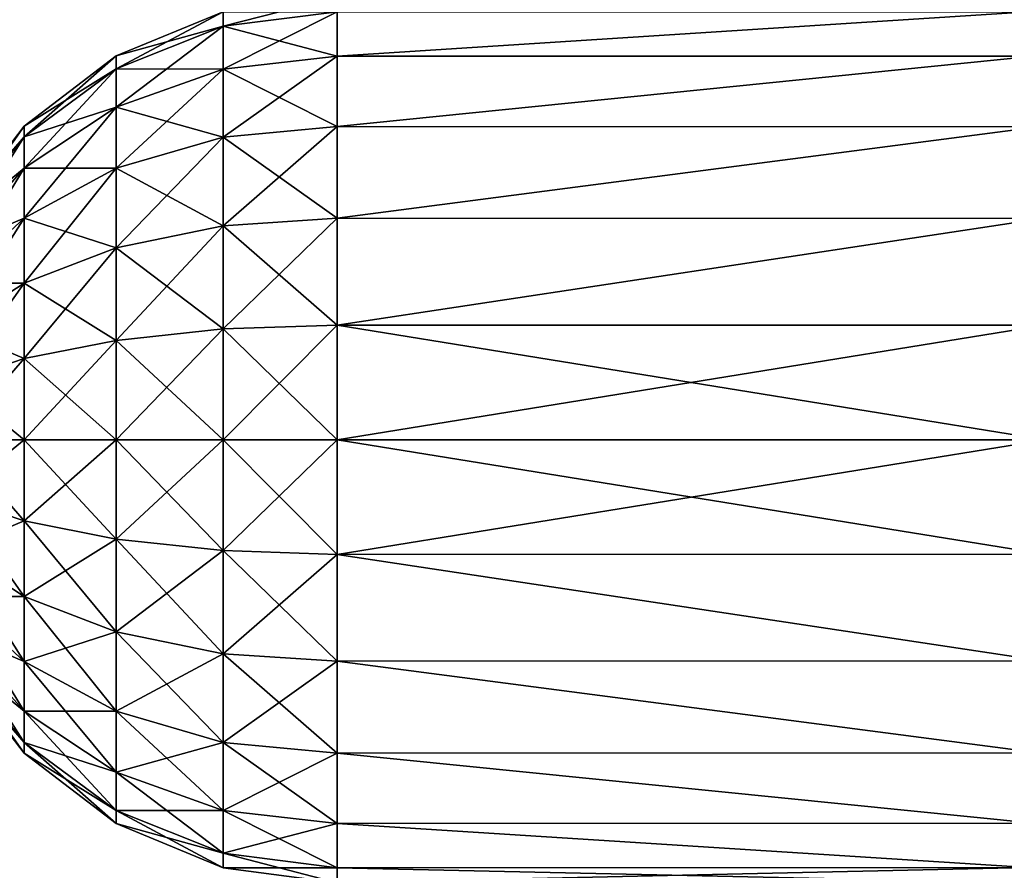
# Model space of a CAD drawing. Header units: millimetres. Extents: x -39 to 39, y -2 to 145.
# Tile 280 of 656: x -15.44 to -12.99, y 35.83 to 37.94. Entities that reach past the tile are written whole.
import ezdxf

# ---------------------------------------------------------------- set-up
doc = ezdxf.new("R2010")
doc.units = ezdxf.units.MM
doc.header["$LTSCALE"] = 65.185185
for name, color, linetype in [('633', 7, 'CONTINUOUS'), ('634', 7, 'CONTINUOUS'), ('637', 7, 'CONTINUOUS'), ('638', 7, 'CONTINUOUS')]:
    doc.layers.add(name, color=color, linetype=linetype)

msp = doc.modelspace()

# ---------------------------------------------------------------- linework, layer by layer
at = {"layer": '633', "linetype": 'Continuous'}
for points in [[(-14.65, 37.9625, -0.2847), (-12.9351, 37.9624, -0.2853), (-14.65, 37.8526, -0.55), (-14.65, 37.9625, -0.2847)], [(-12.9351, 37.9624, -0.2853), (-12.9211, 37.8522, -0.5507), (-14.65, 37.8526, -0.55), (-12.9351, 37.9624, -0.2853)], [(-14.65, 37.8526, -0.55), (-12.9211, 37.8522, -0.5507), (-14.65, 37.6778, -0.7778), (-14.65, 37.8526, -0.55)], [(-12.9211, 37.8522, -0.5507), (-12.9092, 37.6772, -0.7783), (-14.65, 37.6778, -0.7778), (-12.9211, 37.8522, -0.5507)], [(-14.65, 37.6778, -0.7778), (-12.9092, 37.6772, -0.7783), (-14.65, 37.45, -0.9526), (-14.65, 37.6778, -0.7778)], [(-12.9092, 37.6772, -0.7783), (-12.9001, 37.4493, -0.9529), (-14.65, 37.45, -0.9526), (-12.9092, 37.6772, -0.7783)], [(-14.65, 37.45, -0.9526), (-12.9001, 37.4493, -0.9529), (-14.65, 37.1847, -1.0625), (-14.65, 37.45, -0.9526)], [(-12.9001, 37.4493, -0.9529), (-12.8943, 37.1843, -1.0625), (-14.65, 37.1847, -1.0625), (-12.9001, 37.4493, -0.9529)], [(-12.8943, 37.1843, -1.0625), (-12.8924, 36.9, -1.0998), (-14.65, 37.1847, -1.0625), (-12.8943, 37.1843, -1.0625)], [(-14.65, 37.1847, -1.0625), (-12.8924, 36.9, -1.0998), (-14.65, 36.9, -1.1), (-14.65, 37.1847, -1.0625)], [(-12.8924, 36.9, -1.0998), (-12.8943, 36.6157, -1.0625), (-14.65, 36.9, -1.1), (-12.8924, 36.9, -1.0998)], [(-14.65, 36.9, -1.1), (-12.8943, 36.6157, -1.0625), (-14.65, 36.6153, -1.0625), (-14.65, 36.9, -1.1)], [(-12.8943, 36.6157, -1.0625), (-12.9001, 36.3507, -0.9529), (-14.65, 36.6153, -1.0625), (-12.8943, 36.6157, -1.0625)], [(-14.65, 36.6153, -1.0625), (-12.9001, 36.3507, -0.9529), (-14.65, 36.35, -0.9526), (-14.65, 36.6153, -1.0625)], [(-12.9001, 36.3507, -0.9529), (-12.9092, 36.1229, -0.7783), (-14.65, 36.35, -0.9526), (-12.9001, 36.3507, -0.9529)], [(-14.65, 36.35, -0.9526), (-12.9092, 36.1229, -0.7783), (-14.65, 36.1222, -0.7778), (-14.65, 36.35, -0.9526)], [(-12.9092, 36.1229, -0.7783), (-12.9211, 35.9478, -0.5507), (-14.65, 36.1222, -0.7778), (-12.9092, 36.1229, -0.7783)], [(-14.65, 36.1222, -0.7778), (-12.9211, 35.9478, -0.5507), (-14.65, 35.9474, -0.55), (-14.65, 36.1222, -0.7778)], [(-12.9211, 35.9478, -0.5507), (-12.9351, 35.8376, -0.2853), (-14.65, 35.9474, -0.55), (-12.9211, 35.9478, -0.5507)], [(-14.65, 35.9474, -0.55), (-12.9351, 35.8376, -0.2853), (-14.65, 35.8375, -0.2847), (-14.65, 35.9474, -0.55)], [(-12.9351, 35.8376, -0.2853), (-12.95, 35.8), (-14.65, 35.8375, -0.2847), (-12.9351, 35.8376, -0.2853)], [(-14.65, 35.8375, -0.2847), (-12.95, 35.8), (-14.65, 35.8), (-14.65, 35.8375, -0.2847)]]:
    msp.add_3dface(points, dxfattribs=at)
at = {"layer": '634', "linetype": 'Continuous'}
for points in [[(-14.9336, 37.9628), (-14.9336, 37.9266, -0.2751), (-15.1993, 37.8531), (-14.9336, 37.9628)], [(-14.9336, 37.9628), (-14.65, 37.9625, -0.2847), (-14.9336, 37.9266, -0.2751), (-14.9336, 37.9628)], [(-14.65, 37.9625, -0.2847), (-14.65, 37.8526, -0.55), (-14.9336, 37.9266, -0.2751), (-14.65, 37.9625, -0.2847)], [(-15.1993, 37.8531), (-14.9336, 37.9266, -0.2751), (-15.1993, 37.8206, -0.2467), (-15.1993, 37.8531)], [(-14.9336, 37.9266, -0.2751), (-14.9336, 37.8204, -0.5314), (-15.1993, 37.8206, -0.2467), (-14.9336, 37.9266, -0.2751)], [(-14.9336, 37.9266, -0.2751), (-14.65, 37.8526, -0.55), (-14.9336, 37.8204, -0.5314), (-14.9336, 37.9266, -0.2751)], [(-15.1993, 37.8531), (-15.1993, 37.8206, -0.2467), (-15.4274, 37.6782), (-15.1993, 37.8531)], [(-14.65, 37.8526, -0.55), (-14.65, 37.6778, -0.7778), (-14.9336, 37.8204, -0.5314), (-14.65, 37.8526, -0.55)], [(-15.4274, 37.6782), (-15.1993, 37.8206, -0.2467), (-15.4274, 37.6517, -0.2014), (-15.4274, 37.6782)], [(-15.1993, 37.8206, -0.2467), (-15.1993, 37.7254, -0.4765), (-15.4274, 37.6517, -0.2014), (-15.1993, 37.8206, -0.2467)], [(-15.1993, 37.8206, -0.2467), (-14.9336, 37.8204, -0.5314), (-15.1993, 37.7254, -0.4765), (-15.1993, 37.8206, -0.2467)], [(-14.9336, 37.8204, -0.5314), (-14.9336, 37.6515, -0.7515), (-15.1993, 37.7254, -0.4765), (-14.9336, 37.8204, -0.5314)], [(-14.9336, 37.8204, -0.5314), (-14.65, 37.6778, -0.7778), (-14.9336, 37.6515, -0.7515), (-14.9336, 37.8204, -0.5314)], [(-15.4274, 37.6517, -0.2014), (-15.1993, 37.7254, -0.4765), (-15.4274, 37.574, -0.3891), (-15.4274, 37.6517, -0.2014)], [(-15.1993, 37.7254, -0.4765), (-15.1993, 37.5739, -0.6739), (-15.4274, 37.574, -0.3891), (-15.1993, 37.7254, -0.4765)], [(-15.1993, 37.7254, -0.4765), (-14.9336, 37.6515, -0.7515), (-15.1993, 37.5739, -0.6739), (-15.1993, 37.7254, -0.4765)], [(-15.4274, 37.6782), (-15.4274, 37.6517, -0.2014), (-15.6025, 37.4502), (-15.4274, 37.6782)], [(-14.65, 37.6778, -0.7778), (-14.65, 37.45, -0.9526), (-14.9336, 37.6515, -0.7515), (-14.65, 37.6778, -0.7778)], [(-15.6025, 37.4502), (-15.4274, 37.6517, -0.2014), (-15.6025, 37.4315, -0.1424), (-15.6025, 37.4502)], [(-15.4274, 37.6517, -0.2014), (-15.4274, 37.574, -0.3891), (-15.6025, 37.4315, -0.1424), (-15.4274, 37.6517, -0.2014)], [(-14.9336, 37.6515, -0.7515), (-14.9336, 37.4314, -0.9204), (-15.1993, 37.5739, -0.6739), (-14.9336, 37.6515, -0.7515)], [(-14.9336, 37.6515, -0.7515), (-14.65, 37.45, -0.9526), (-14.9336, 37.4314, -0.9204), (-14.9336, 37.6515, -0.7515)], [(-15.6025, 37.4315, -0.1424), (-15.4274, 37.574, -0.3891), (-15.6025, 37.3765, -0.2751), (-15.6025, 37.4315, -0.1424)], [(-15.4274, 37.574, -0.3891), (-15.4274, 37.4503, -0.5503), (-15.6025, 37.3765, -0.2751), (-15.4274, 37.574, -0.3891)], [(-15.4274, 37.574, -0.3891), (-15.1993, 37.5739, -0.6739), (-15.4274, 37.4503, -0.5503), (-15.4274, 37.574, -0.3891)], [(-15.1993, 37.5739, -0.6739), (-15.1993, 37.3765, -0.8254), (-15.4274, 37.4503, -0.5503), (-15.1993, 37.5739, -0.6739)], [(-15.1993, 37.5739, -0.6739), (-14.9336, 37.4314, -0.9204), (-15.1993, 37.3765, -0.8254), (-15.1993, 37.5739, -0.6739)], [(-15.6025, 37.3765, -0.2751), (-15.4274, 37.4503, -0.5503), (-15.6025, 37.2891, -0.3891), (-15.6025, 37.3765, -0.2751)], [(-15.4274, 37.4503, -0.5503), (-15.4274, 37.2891, -0.674), (-15.6025, 37.2891, -0.3891), (-15.4274, 37.4503, -0.5503)], [(-15.4274, 37.4503, -0.5503), (-15.1993, 37.3765, -0.8254), (-15.4274, 37.2891, -0.674), (-15.4274, 37.4503, -0.5503)], [(-14.9336, 37.4314, -0.9204), (-14.9336, 37.1751, -1.0266), (-15.1993, 37.3765, -0.8254), (-14.9336, 37.4314, -0.9204)], [(-14.65, 37.45, -0.9526), (-14.65, 37.1847, -1.0625), (-14.9336, 37.4314, -0.9204), (-14.65, 37.45, -0.9526)], [(-14.9336, 37.4314, -0.9204), (-14.65, 37.1847, -1.0625), (-14.9336, 37.1751, -1.0266), (-14.9336, 37.4314, -0.9204)], [(-15.1993, 37.3765, -0.8254), (-15.1993, 37.1467, -0.9206), (-15.4274, 37.2891, -0.674), (-15.1993, 37.3765, -0.8254)], [(-15.1993, 37.3765, -0.8254), (-14.9336, 37.1751, -1.0266), (-15.1993, 37.1467, -0.9206), (-15.1993, 37.3765, -0.8254)], [(-15.6025, 37.2891, -0.3891), (-15.4274, 37.2891, -0.674), (-15.6025, 37.1751, -0.4765), (-15.6025, 37.2891, -0.3891)], [(-15.4274, 37.2891, -0.674), (-15.4274, 37.1014, -0.7517), (-15.6025, 37.1751, -0.4765), (-15.4274, 37.2891, -0.674)], [(-15.4274, 37.2891, -0.674), (-15.1993, 37.1467, -0.9206), (-15.4274, 37.1014, -0.7517), (-15.4274, 37.2891, -0.674)], [(-15.6025, 37.1751, -0.4765), (-15.4274, 37.1014, -0.7517), (-15.6025, 37.0424, -0.5315), (-15.6025, 37.1751, -0.4765)], [(-14.9336, 37.1751, -1.0266), (-14.9336, 36.9, -1.0628), (-15.1993, 37.1467, -0.9206), (-14.9336, 37.1751, -1.0266)], [(-14.65, 37.1847, -1.0625), (-14.65, 36.9, -1.1), (-14.9336, 37.1751, -1.0266), (-14.65, 37.1847, -1.0625)], [(-14.9336, 37.1751, -1.0266), (-14.65, 36.9, -1.1), (-14.9336, 36.9, -1.0628), (-14.9336, 37.1751, -1.0266)], [(-15.1993, 37.1467, -0.9206), (-15.1993, 36.9, -0.9531), (-15.4274, 37.1014, -0.7517), (-15.1993, 37.1467, -0.9206)], [(-15.1993, 37.1467, -0.9206), (-14.9336, 36.9, -1.0628), (-15.1993, 36.9, -0.9531), (-15.1993, 37.1467, -0.9206)], [(-15.4274, 37.1014, -0.7517), (-15.4274, 36.9, -0.7782), (-15.6025, 37.0424, -0.5315), (-15.4274, 37.1014, -0.7517)], [(-15.4274, 37.1014, -0.7517), (-15.1993, 36.9, -0.9531), (-15.4274, 36.9, -0.7782), (-15.4274, 37.1014, -0.7517)], [(-15.6025, 37.0424, -0.5315), (-15.4274, 36.9, -0.7782), (-15.6025, 36.9, -0.5502), (-15.6025, 37.0424, -0.5315)], [(-15.6025, 36.9, -0.5502), (-15.4274, 36.6986, -0.7517), (-15.6025, 36.7576, -0.5315), (-15.6025, 36.9, -0.5502)], [(-15.4274, 36.9, -0.7782), (-15.4274, 36.6986, -0.7517), (-15.6025, 36.9, -0.5502), (-15.4274, 36.9, -0.7782)], [(-15.4274, 36.9, -0.7782), (-15.1993, 36.6533, -0.9206), (-15.4274, 36.6986, -0.7517), (-15.4274, 36.9, -0.7782)], [(-15.1993, 36.9, -0.9531), (-15.1993, 36.6533, -0.9206), (-15.4274, 36.9, -0.7782), (-15.1993, 36.9, -0.9531)], [(-15.1993, 36.9, -0.9531), (-14.9336, 36.6249, -1.0266), (-15.1993, 36.6533, -0.9206), (-15.1993, 36.9, -0.9531)], [(-14.9336, 36.9, -1.0628), (-14.9336, 36.6249, -1.0266), (-15.1993, 36.9, -0.9531), (-14.9336, 36.9, -1.0628)], [(-14.9336, 36.9, -1.0628), (-14.65, 36.6153, -1.0625), (-14.9336, 36.6249, -1.0266), (-14.9336, 36.9, -1.0628)], [(-14.65, 36.9, -1.1), (-14.65, 36.6153, -1.0625), (-14.9336, 36.9, -1.0628), (-14.65, 36.9, -1.1)], [(-15.6025, 36.7576, -0.5315), (-15.4274, 36.5109, -0.674), (-15.6025, 36.6249, -0.4765), (-15.6025, 36.7576, -0.5315)], [(-15.4274, 36.6986, -0.7517), (-15.4274, 36.5109, -0.674), (-15.6025, 36.7576, -0.5315), (-15.4274, 36.6986, -0.7517)], [(-15.4274, 36.6986, -0.7517), (-15.1993, 36.4235, -0.8254), (-15.4274, 36.5109, -0.674), (-15.4274, 36.6986, -0.7517)], [(-15.1993, 36.6533, -0.9206), (-15.1993, 36.4235, -0.8254), (-15.4274, 36.6986, -0.7517), (-15.1993, 36.6533, -0.9206)], [(-15.1993, 36.6533, -0.9206), (-14.9336, 36.3686, -0.9204), (-15.1993, 36.4235, -0.8254), (-15.1993, 36.6533, -0.9206)], [(-14.9336, 36.6249, -1.0266), (-14.9336, 36.3686, -0.9204), (-15.1993, 36.6533, -0.9206), (-14.9336, 36.6249, -1.0266)], [(-15.6025, 36.6249, -0.4765), (-15.4274, 36.3497, -0.5503), (-15.6025, 36.5109, -0.3891), (-15.6025, 36.6249, -0.4765)], [(-15.4274, 36.5109, -0.674), (-15.4274, 36.3497, -0.5503), (-15.6025, 36.6249, -0.4765), (-15.4274, 36.5109, -0.674)], [(-14.9336, 36.6249, -1.0266), (-14.65, 36.35, -0.9526), (-14.9336, 36.3686, -0.9204), (-14.9336, 36.6249, -1.0266)], [(-14.65, 36.6153, -1.0625), (-14.65, 36.35, -0.9526), (-14.9336, 36.6249, -1.0266), (-14.65, 36.6153, -1.0625)], [(-15.6025, 36.5109, -0.3891), (-15.4274, 36.226, -0.3891), (-15.6025, 36.4235, -0.2751), (-15.6025, 36.5109, -0.3891)], [(-15.4274, 36.3497, -0.5503), (-15.4274, 36.226, -0.3891), (-15.6025, 36.5109, -0.3891), (-15.4274, 36.3497, -0.5503)], [(-15.4274, 36.5109, -0.674), (-15.1993, 36.2261, -0.6739), (-15.4274, 36.3497, -0.5503), (-15.4274, 36.5109, -0.674)], [(-15.1993, 36.4235, -0.8254), (-15.1993, 36.2261, -0.6739), (-15.4274, 36.5109, -0.674), (-15.1993, 36.4235, -0.8254)], [(-15.6025, 36.4235, -0.2751), (-15.4274, 36.1483, -0.2014), (-15.6025, 36.3685, -0.1424), (-15.6025, 36.4235, -0.2751)], [(-15.4274, 36.226, -0.3891), (-15.4274, 36.1483, -0.2014), (-15.6025, 36.4235, -0.2751), (-15.4274, 36.226, -0.3891)], [(-15.1993, 36.4235, -0.8254), (-14.9336, 36.1485, -0.7515), (-15.1993, 36.2261, -0.6739), (-15.1993, 36.4235, -0.8254)], [(-14.9336, 36.3686, -0.9204), (-14.9336, 36.1485, -0.7515), (-15.1993, 36.4235, -0.8254), (-14.9336, 36.3686, -0.9204)], [(-15.4274, 36.1483, -0.2014), (-15.4274, 36.1218), (-15.6025, 36.3685, -0.1424), (-15.4274, 36.1483, -0.2014)], [(-15.4274, 36.1218), (-15.6025, 36.3498), (-15.6025, 36.3685, -0.1424), (-15.4274, 36.1218)], [(-14.9336, 36.3686, -0.9204), (-14.65, 36.1222, -0.7778), (-14.9336, 36.1485, -0.7515), (-14.9336, 36.3686, -0.9204)], [(-14.65, 36.35, -0.9526), (-14.65, 36.1222, -0.7778), (-14.9336, 36.3686, -0.9204), (-14.65, 36.35, -0.9526)], [(-15.4274, 36.3497, -0.5503), (-15.1993, 36.0746, -0.4765), (-15.4274, 36.226, -0.3891), (-15.4274, 36.3497, -0.5503)], [(-15.1993, 36.2261, -0.6739), (-15.1993, 36.0746, -0.4765), (-15.4274, 36.3497, -0.5503), (-15.1993, 36.2261, -0.6739)], [(-15.4274, 36.226, -0.3891), (-15.1993, 35.9794, -0.2467), (-15.4274, 36.1483, -0.2014), (-15.4274, 36.226, -0.3891)], [(-15.1993, 36.0746, -0.4765), (-15.1993, 35.9794, -0.2467), (-15.4274, 36.226, -0.3891), (-15.1993, 36.0746, -0.4765)], [(-15.1993, 36.2261, -0.6739), (-14.9336, 35.9796, -0.5314), (-15.1993, 36.0746, -0.4765), (-15.1993, 36.2261, -0.6739)], [(-14.9336, 36.1485, -0.7515), (-14.9336, 35.9796, -0.5314), (-15.1993, 36.2261, -0.6739), (-14.9336, 36.1485, -0.7515)], [(-15.1993, 35.9469), (-15.4274, 36.1218), (-15.4274, 36.1483, -0.2014), (-15.1993, 35.9469)], [(-15.1993, 35.9794, -0.2467), (-15.1993, 35.9469), (-15.4274, 36.1483, -0.2014), (-15.1993, 35.9794, -0.2467)], [(-14.9336, 36.1485, -0.7515), (-14.65, 35.9474, -0.55), (-14.9336, 35.9796, -0.5314), (-14.9336, 36.1485, -0.7515)], [(-14.65, 36.1222, -0.7778), (-14.65, 35.9474, -0.55), (-14.9336, 36.1485, -0.7515), (-14.65, 36.1222, -0.7778)], [(-15.1993, 36.0746, -0.4765), (-14.9336, 35.8734, -0.2751), (-15.1993, 35.9794, -0.2467), (-15.1993, 36.0746, -0.4765)], [(-14.9336, 35.9796, -0.5314), (-14.9336, 35.8734, -0.2751), (-15.1993, 36.0746, -0.4765), (-14.9336, 35.9796, -0.5314)], [(-14.9336, 35.8372), (-15.1993, 35.9469), (-15.1993, 35.9794, -0.2467), (-14.9336, 35.8372)], [(-14.9336, 35.8734, -0.2751), (-14.9336, 35.8372), (-15.1993, 35.9794, -0.2467), (-14.9336, 35.8734, -0.2751)], [(-14.9336, 35.9796, -0.5314), (-14.65, 35.8375, -0.2847), (-14.9336, 35.8734, -0.2751), (-14.9336, 35.9796, -0.5314)], [(-14.65, 35.9474, -0.55), (-14.65, 35.8375, -0.2847), (-14.9336, 35.9796, -0.5314), (-14.65, 35.9474, -0.55)], [(-14.65, 35.8375, -0.2847), (-14.65, 35.8), (-14.9336, 35.8734, -0.2751), (-14.65, 35.8375, -0.2847)], [(-14.9336, 35.8734, -0.2751), (-14.65, 35.8), (-14.9336, 35.8372), (-14.9336, 35.8734, -0.2751)]]:
    msp.add_3dface(points, dxfattribs=at)
at = {"layer": '637', "linetype": 'Continuous'}
for points in [[(-14.65, 37.8526, 0.55), (-12.9351, 37.9624, 0.2853), (-14.65, 37.9625, 0.2847), (-14.65, 37.8526, 0.55)], [(-12.9211, 37.8522, 0.5507), (-12.9351, 37.9624, 0.2853), (-14.65, 37.8526, 0.55), (-12.9211, 37.8522, 0.5507)], [(-14.65, 37.6778, 0.7778), (-12.9211, 37.8522, 0.5507), (-14.65, 37.8526, 0.55), (-14.65, 37.6778, 0.7778)], [(-12.9092, 37.6771, 0.7783), (-12.9211, 37.8522, 0.5507), (-14.65, 37.6778, 0.7778), (-12.9092, 37.6771, 0.7783)], [(-14.65, 37.45, 0.9526), (-12.9092, 37.6771, 0.7783), (-14.65, 37.6778, 0.7778), (-14.65, 37.45, 0.9526)], [(-12.9001, 37.4493, 0.9529), (-12.9092, 37.6771, 0.7783), (-14.65, 37.45, 0.9526), (-12.9001, 37.4493, 0.9529)], [(-14.65, 37.1847, 1.0625), (-12.9001, 37.4493, 0.9529), (-14.65, 37.45, 0.9526), (-14.65, 37.1847, 1.0625)], [(-12.8943, 37.1843, 1.0625), (-12.9001, 37.4493, 0.9529), (-14.65, 37.1847, 1.0625), (-12.8943, 37.1843, 1.0625)], [(-14.65, 36.9, 1.1), (-12.8943, 37.1843, 1.0625), (-14.65, 37.1847, 1.0625), (-14.65, 36.9, 1.1)], [(-12.8924, 36.9, 1.0998), (-12.8943, 37.1843, 1.0625), (-14.65, 36.9, 1.1), (-12.8924, 36.9, 1.0998)], [(-12.8943, 36.6157, 1.0625), (-12.8924, 36.9, 1.0998), (-14.65, 36.6153, 1.0625), (-12.8943, 36.6157, 1.0625)], [(-14.65, 36.6153, 1.0625), (-12.8924, 36.9, 1.0998), (-14.65, 36.9, 1.1), (-14.65, 36.6153, 1.0625)], [(-12.9001, 36.3507, 0.9529), (-12.8943, 36.6157, 1.0625), (-14.65, 36.6153, 1.0625), (-12.9001, 36.3507, 0.9529)], [(-14.65, 36.35, 0.9526), (-12.9001, 36.3507, 0.9529), (-14.65, 36.6153, 1.0625), (-14.65, 36.35, 0.9526)], [(-12.9092, 36.1228, 0.7783), (-12.9001, 36.3507, 0.9529), (-14.65, 36.35, 0.9526), (-12.9092, 36.1228, 0.7783)], [(-14.65, 36.1222, 0.7778), (-12.9092, 36.1228, 0.7783), (-14.65, 36.35, 0.9526), (-14.65, 36.1222, 0.7778)], [(-12.9211, 35.9478, 0.5507), (-12.9092, 36.1228, 0.7783), (-14.65, 36.1222, 0.7778), (-12.9211, 35.9478, 0.5507)], [(-14.65, 35.9474, 0.55), (-12.9211, 35.9478, 0.5507), (-14.65, 36.1222, 0.7778), (-14.65, 35.9474, 0.55)], [(-12.9351, 35.8376, 0.2853), (-12.9211, 35.9478, 0.5507), (-14.65, 35.9474, 0.55), (-12.9351, 35.8376, 0.2853)], [(-14.65, 35.8375, 0.2847), (-12.9351, 35.8376, 0.2853), (-14.65, 35.9474, 0.55), (-14.65, 35.8375, 0.2847)], [(-12.95, 35.8), (-12.9351, 35.8376, 0.2853), (-14.65, 35.8), (-12.95, 35.8)], [(-14.65, 35.8), (-12.9351, 35.8376, 0.2853), (-14.65, 35.8375, 0.2847), (-14.65, 35.8)]]:
    msp.add_3dface(points, dxfattribs=at)
at = {"layer": '638', "linetype": 'Continuous'}
for points in [[(-14.65, 37.9625, 0.2847), (-14.65, 38), (-14.9336, 37.9266, 0.2751), (-14.65, 37.9625, 0.2847)], [(-14.65, 38), (-14.9336, 37.9628), (-14.9336, 37.9266, 0.2751), (-14.65, 38)], [(-14.9336, 37.9266, 0.2751), (-14.9336, 37.9628), (-15.1993, 37.8206, 0.2467), (-14.9336, 37.9266, 0.2751)], [(-14.9336, 37.9628), (-15.1993, 37.8531), (-15.1993, 37.8206, 0.2467), (-14.9336, 37.9628)], [(-14.9336, 37.8204, 0.5314), (-14.65, 37.9625, 0.2847), (-14.9336, 37.9266, 0.2751), (-14.9336, 37.8204, 0.5314)], [(-14.65, 37.8526, 0.55), (-14.65, 37.9625, 0.2847), (-14.9336, 37.8204, 0.5314), (-14.65, 37.8526, 0.55)], [(-15.1993, 37.7254, 0.4765), (-14.9336, 37.9266, 0.2751), (-15.1993, 37.8206, 0.2467), (-15.1993, 37.7254, 0.4765)], [(-14.9336, 37.8204, 0.5314), (-14.9336, 37.9266, 0.2751), (-15.1993, 37.7254, 0.4765), (-14.9336, 37.8204, 0.5314)], [(-15.1993, 37.8206, 0.2467), (-15.1993, 37.8531), (-15.4274, 37.6517, 0.2014), (-15.1993, 37.8206, 0.2467)], [(-15.1993, 37.8531), (-15.4274, 37.6782), (-15.4274, 37.6517, 0.2014), (-15.1993, 37.8531)], [(-14.9336, 37.6515, 0.7515), (-14.65, 37.8526, 0.55), (-14.9336, 37.8204, 0.5314), (-14.9336, 37.6515, 0.7515)], [(-14.65, 37.6778, 0.7778), (-14.65, 37.8526, 0.55), (-14.9336, 37.6515, 0.7515), (-14.65, 37.6778, 0.7778)], [(-15.4274, 37.574, 0.3891), (-15.1993, 37.8206, 0.2467), (-15.4274, 37.6517, 0.2014), (-15.4274, 37.574, 0.3891)], [(-15.1993, 37.7254, 0.4765), (-15.1993, 37.8206, 0.2467), (-15.4274, 37.574, 0.3891), (-15.1993, 37.7254, 0.4765)], [(-15.1993, 37.5739, 0.6739), (-14.9336, 37.8204, 0.5314), (-15.1993, 37.7254, 0.4765), (-15.1993, 37.5739, 0.6739)], [(-14.9336, 37.6515, 0.7515), (-14.9336, 37.8204, 0.5314), (-15.1993, 37.5739, 0.6739), (-14.9336, 37.6515, 0.7515)], [(-15.1993, 37.5739, 0.6739), (-15.1993, 37.7254, 0.4765), (-15.4274, 37.4503, 0.5503), (-15.1993, 37.5739, 0.6739)], [(-15.4274, 37.4503, 0.5503), (-15.1993, 37.7254, 0.4765), (-15.4274, 37.574, 0.3891), (-15.4274, 37.4503, 0.5503)], [(-15.4274, 37.6517, 0.2014), (-15.4274, 37.6782), (-15.6025, 37.4315, 0.1424), (-15.4274, 37.6517, 0.2014)], [(-15.4274, 37.6782), (-15.6025, 37.4502), (-15.6025, 37.4315, 0.1424), (-15.4274, 37.6782)], [(-14.9336, 37.4314, 0.9204), (-14.65, 37.6778, 0.7778), (-14.9336, 37.6515, 0.7515), (-14.9336, 37.4314, 0.9204)], [(-14.65, 37.45, 0.9526), (-14.65, 37.6778, 0.7778), (-14.9336, 37.4314, 0.9204), (-14.65, 37.45, 0.9526)], [(-15.6025, 37.3765, 0.2751), (-15.4274, 37.6517, 0.2014), (-15.6025, 37.4315, 0.1424), (-15.6025, 37.3765, 0.2751)], [(-15.4274, 37.574, 0.3891), (-15.4274, 37.6517, 0.2014), (-15.6025, 37.3765, 0.2751), (-15.4274, 37.574, 0.3891)], [(-15.1993, 37.3765, 0.8254), (-14.9336, 37.6515, 0.7515), (-15.1993, 37.5739, 0.6739), (-15.1993, 37.3765, 0.8254)], [(-14.9336, 37.4314, 0.9204), (-14.9336, 37.6515, 0.7515), (-15.1993, 37.3765, 0.8254), (-14.9336, 37.4314, 0.9204)], [(-15.4274, 37.4503, 0.5503), (-15.4274, 37.574, 0.3891), (-15.6025, 37.2891, 0.3891), (-15.4274, 37.4503, 0.5503)], [(-15.6025, 37.2891, 0.3891), (-15.4274, 37.574, 0.3891), (-15.6025, 37.3765, 0.2751), (-15.6025, 37.2891, 0.3891)], [(-15.4274, 37.2891, 0.674), (-15.1993, 37.5739, 0.6739), (-15.4274, 37.4503, 0.5503), (-15.4274, 37.2891, 0.674)], [(-15.1993, 37.3765, 0.8254), (-15.1993, 37.5739, 0.6739), (-15.4274, 37.2891, 0.674), (-15.1993, 37.3765, 0.8254)], [(-15.6025, 37.1751, 0.4765), (-15.4274, 37.4503, 0.5503), (-15.6025, 37.2891, 0.3891), (-15.6025, 37.1751, 0.4765)], [(-15.4274, 37.2891, 0.674), (-15.4274, 37.4503, 0.5503), (-15.6025, 37.1751, 0.4765), (-15.4274, 37.2891, 0.674)], [(-15.1993, 37.1467, 0.9206), (-14.9336, 37.4314, 0.9204), (-15.1993, 37.3765, 0.8254), (-15.1993, 37.1467, 0.9206)], [(-14.9336, 37.1751, 1.0266), (-14.9336, 37.4314, 0.9204), (-15.1993, 37.1467, 0.9206), (-14.9336, 37.1751, 1.0266)], [(-14.9336, 37.1751, 1.0266), (-14.65, 37.45, 0.9526), (-14.9336, 37.4314, 0.9204), (-14.9336, 37.1751, 1.0266)], [(-14.65, 37.1847, 1.0625), (-14.65, 37.45, 0.9526), (-14.9336, 37.1751, 1.0266), (-14.65, 37.1847, 1.0625)], [(-15.1993, 37.1467, 0.9206), (-15.1993, 37.3765, 0.8254), (-15.4274, 37.1014, 0.7517), (-15.1993, 37.1467, 0.9206)], [(-15.4274, 37.1014, 0.7517), (-15.1993, 37.3765, 0.8254), (-15.4274, 37.2891, 0.674), (-15.4274, 37.1014, 0.7517)], [(-15.4274, 37.1014, 0.7517), (-15.4274, 37.2891, 0.674), (-15.6025, 37.0424, 0.5315), (-15.4274, 37.1014, 0.7517)], [(-15.6025, 37.0424, 0.5315), (-15.4274, 37.2891, 0.674), (-15.6025, 37.1751, 0.4765), (-15.6025, 37.0424, 0.5315)], [(-15.1993, 36.9, 0.9531), (-14.9336, 37.1751, 1.0266), (-15.1993, 37.1467, 0.9206), (-15.1993, 36.9, 0.9531)], [(-14.9336, 36.9, 1.0628), (-14.9336, 37.1751, 1.0266), (-15.1993, 36.9, 0.9531), (-14.9336, 36.9, 1.0628)], [(-14.9336, 36.9, 1.0628), (-14.65, 37.1847, 1.0625), (-14.9336, 37.1751, 1.0266), (-14.9336, 36.9, 1.0628)], [(-14.65, 36.9, 1.1), (-14.65, 37.1847, 1.0625), (-14.9336, 36.9, 1.0628), (-14.65, 36.9, 1.1)], [(-15.4274, 36.9, 0.7782), (-15.1993, 37.1467, 0.9206), (-15.4274, 37.1014, 0.7517), (-15.4274, 36.9, 0.7782)], [(-15.1993, 36.9, 0.9531), (-15.1993, 37.1467, 0.9206), (-15.4274, 36.9, 0.7782), (-15.1993, 36.9, 0.9531)], [(-15.6025, 36.9, 0.5502), (-15.4274, 37.1014, 0.7517), (-15.6025, 37.0424, 0.5315), (-15.6025, 36.9, 0.5502)], [(-15.4274, 36.9, 0.7782), (-15.4274, 37.1014, 0.7517), (-15.6025, 36.9, 0.5502), (-15.4274, 36.9, 0.7782)], [(-15.4274, 36.6986, 0.7517), (-15.4274, 36.9, 0.7782), (-15.6025, 36.7576, 0.5315), (-15.4274, 36.6986, 0.7517)], [(-15.6025, 36.7576, 0.5315), (-15.4274, 36.9, 0.7782), (-15.6025, 36.9, 0.5502), (-15.6025, 36.7576, 0.5315)], [(-15.4274, 36.6986, 0.7517), (-15.1993, 36.9, 0.9531), (-15.4274, 36.9, 0.7782), (-15.4274, 36.6986, 0.7517)], [(-15.1993, 36.6533, 0.9206), (-15.1993, 36.9, 0.9531), (-15.4274, 36.6986, 0.7517), (-15.1993, 36.6533, 0.9206)], [(-15.1993, 36.6533, 0.9206), (-14.9336, 36.9, 1.0628), (-15.1993, 36.9, 0.9531), (-15.1993, 36.6533, 0.9206)], [(-14.9336, 36.6249, 1.0266), (-14.9336, 36.9, 1.0628), (-15.1993, 36.6533, 0.9206), (-14.9336, 36.6249, 1.0266)], [(-14.9336, 36.6249, 1.0266), (-14.65, 36.9, 1.1), (-14.9336, 36.9, 1.0628), (-14.9336, 36.6249, 1.0266)], [(-14.65, 36.6153, 1.0625), (-14.65, 36.9, 1.1), (-14.9336, 36.6249, 1.0266), (-14.65, 36.6153, 1.0625)], [(-15.6025, 36.6249, 0.4765), (-15.4274, 36.6986, 0.7517), (-15.6025, 36.7576, 0.5315), (-15.6025, 36.6249, 0.4765)], [(-15.4274, 36.5109, 0.674), (-15.4274, 36.6986, 0.7517), (-15.6025, 36.6249, 0.4765), (-15.4274, 36.5109, 0.674)], [(-15.4274, 36.5109, 0.674), (-15.1993, 36.6533, 0.9206), (-15.4274, 36.6986, 0.7517), (-15.4274, 36.5109, 0.674)], [(-15.1993, 36.4235, 0.8254), (-15.1993, 36.6533, 0.9206), (-15.4274, 36.5109, 0.674), (-15.1993, 36.4235, 0.8254)], [(-15.1993, 36.4235, 0.8254), (-14.9336, 36.6249, 1.0266), (-15.1993, 36.6533, 0.9206), (-15.1993, 36.4235, 0.8254)], [(-15.6025, 36.5109, 0.3891), (-15.4274, 36.5109, 0.674), (-15.6025, 36.6249, 0.4765), (-15.6025, 36.5109, 0.3891)], [(-14.9336, 36.3686, 0.9204), (-14.9336, 36.6249, 1.0266), (-15.1993, 36.4235, 0.8254), (-14.9336, 36.3686, 0.9204)], [(-14.9336, 36.3686, 0.9204), (-14.65, 36.6153, 1.0625), (-14.9336, 36.6249, 1.0266), (-14.9336, 36.3686, 0.9204)], [(-14.65, 36.35, 0.9526), (-14.65, 36.6153, 1.0625), (-14.9336, 36.3686, 0.9204), (-14.65, 36.35, 0.9526)], [(-15.6025, 36.4235, 0.2751), (-15.4274, 36.3497, 0.5503), (-15.6025, 36.5109, 0.3891), (-15.6025, 36.4235, 0.2751)], [(-15.4274, 36.3497, 0.5503), (-15.4274, 36.5109, 0.674), (-15.6025, 36.5109, 0.3891), (-15.4274, 36.3497, 0.5503)], [(-15.4274, 36.3497, 0.5503), (-15.1993, 36.4235, 0.8254), (-15.4274, 36.5109, 0.674), (-15.4274, 36.3497, 0.5503)], [(-15.4274, 36.226, 0.3891), (-15.4274, 36.3497, 0.5503), (-15.6025, 36.4235, 0.2751), (-15.4274, 36.226, 0.3891)], [(-15.6025, 36.3685, 0.1424), (-15.4274, 36.226, 0.3891), (-15.6025, 36.4235, 0.2751), (-15.6025, 36.3685, 0.1424)], [(-15.1993, 36.2261, 0.6739), (-15.1993, 36.4235, 0.8254), (-15.4274, 36.3497, 0.5503), (-15.1993, 36.2261, 0.6739)], [(-15.1993, 36.2261, 0.6739), (-14.9336, 36.3686, 0.9204), (-15.1993, 36.4235, 0.8254), (-15.1993, 36.2261, 0.6739)], [(-15.4274, 36.1483, 0.2014), (-15.4274, 36.226, 0.3891), (-15.6025, 36.3685, 0.1424), (-15.4274, 36.1483, 0.2014)], [(-15.6025, 36.3498), (-15.4274, 36.1483, 0.2014), (-15.6025, 36.3685, 0.1424), (-15.6025, 36.3498)], [(-14.9336, 36.1485, 0.7515), (-14.9336, 36.3686, 0.9204), (-15.1993, 36.2261, 0.6739), (-14.9336, 36.1485, 0.7515)], [(-14.9336, 36.1485, 0.7515), (-14.65, 36.35, 0.9526), (-14.9336, 36.3686, 0.9204), (-14.9336, 36.1485, 0.7515)], [(-15.6025, 36.3498), (-15.4274, 36.1218), (-15.4274, 36.1483, 0.2014), (-15.6025, 36.3498)], [(-15.4274, 36.226, 0.3891), (-15.1993, 36.2261, 0.6739), (-15.4274, 36.3497, 0.5503), (-15.4274, 36.226, 0.3891)], [(-14.65, 36.1222, 0.7778), (-14.65, 36.35, 0.9526), (-14.9336, 36.1485, 0.7515), (-14.65, 36.1222, 0.7778)], [(-15.1993, 36.0746, 0.4765), (-15.1993, 36.2261, 0.6739), (-15.4274, 36.226, 0.3891), (-15.1993, 36.0746, 0.4765)], [(-15.4274, 36.1483, 0.2014), (-15.1993, 36.0746, 0.4765), (-15.4274, 36.226, 0.3891), (-15.4274, 36.1483, 0.2014)], [(-15.1993, 36.0746, 0.4765), (-14.9336, 36.1485, 0.7515), (-15.1993, 36.2261, 0.6739), (-15.1993, 36.0746, 0.4765)], [(-15.1993, 35.9794, 0.2467), (-15.1993, 36.0746, 0.4765), (-15.4274, 36.1483, 0.2014), (-15.1993, 35.9794, 0.2467)], [(-15.4274, 36.1218), (-15.1993, 35.9794, 0.2467), (-15.4274, 36.1483, 0.2014), (-15.4274, 36.1218)], [(-14.9336, 35.9796, 0.5314), (-14.9336, 36.1485, 0.7515), (-15.1993, 36.0746, 0.4765), (-14.9336, 35.9796, 0.5314)], [(-14.9336, 35.9796, 0.5314), (-14.65, 36.1222, 0.7778), (-14.9336, 36.1485, 0.7515), (-14.9336, 35.9796, 0.5314)], [(-15.4274, 36.1218), (-15.1993, 35.9469), (-15.1993, 35.9794, 0.2467), (-15.4274, 36.1218)], [(-14.65, 35.9474, 0.55), (-14.65, 36.1222, 0.7778), (-14.9336, 35.9796, 0.5314), (-14.65, 35.9474, 0.55)], [(-15.1993, 35.9794, 0.2467), (-14.9336, 35.9796, 0.5314), (-15.1993, 36.0746, 0.4765), (-15.1993, 35.9794, 0.2467)], [(-14.9336, 35.8734, 0.2751), (-14.9336, 35.9796, 0.5314), (-15.1993, 35.9794, 0.2467), (-14.9336, 35.8734, 0.2751)], [(-15.1993, 35.9469), (-14.9336, 35.8734, 0.2751), (-15.1993, 35.9794, 0.2467), (-15.1993, 35.9469)], [(-14.9336, 35.8734, 0.2751), (-14.65, 35.9474, 0.55), (-14.9336, 35.9796, 0.5314), (-14.9336, 35.8734, 0.2751)], [(-15.1993, 35.9469), (-14.9336, 35.8372), (-14.9336, 35.8734, 0.2751), (-15.1993, 35.9469)], [(-14.65, 35.8375, 0.2847), (-14.65, 35.9474, 0.55), (-14.9336, 35.8734, 0.2751), (-14.65, 35.8375, 0.2847)], [(-14.9336, 35.8372), (-14.65, 35.8375, 0.2847), (-14.9336, 35.8734, 0.2751), (-14.9336, 35.8372)], [(-14.9336, 35.8372), (-14.65, 35.8), (-14.65, 35.8375, 0.2847), (-14.9336, 35.8372)]]:
    msp.add_3dface(points, dxfattribs=at)

doc.saveas('drawing.dxf')
